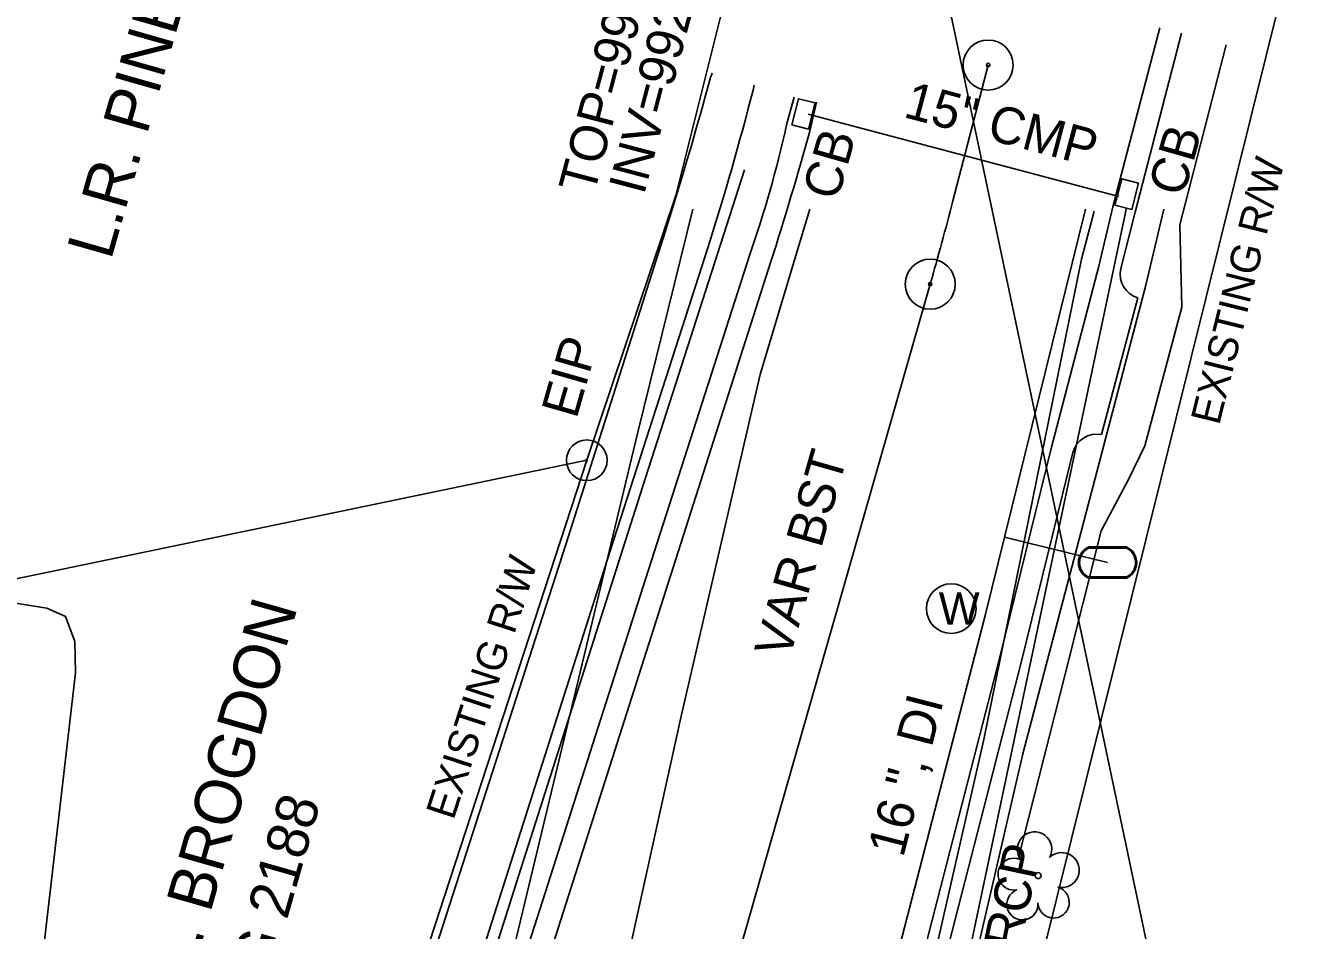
# Model space of a CAD drawing. Extents: x 1614611 to 1617571, y 898867 to 905462.
# Drawn here: x 1615980.3 to 1616119.3, y 905031.2 to 905129.2 of the extents above; entities that cross this region are included whole.
import ezdxf

# ---------------------------------------------------------------- set-up
doc = ezdxf.new("R2010")
doc.units = 0
for name, color, linetype in [('Exist Boundary Watershed Residential C 05', 7, 'Continuous'), ('Exist Drainage Structure Drop Inlet CELL', 7, 'Continuous'), ('Exist Horizontal Alignment Tick Label', 7, 'Continuous'), ('Exist Plan Preparation Watershed Yellow', 7, 'Continuous'), ('Exist Right of Way Line Text', 7, 'Continuous'), ('Exist Roads EOP Text', 7, 'Continuous'), ('Exist Structure Minor Catch Basin Top Elevation', 7, 'Continuous'), ('Exist Structure Minor Pipes CMP 15 Inch Invert', 7, 'Continuous'), ('Exist Survey Centerline Point CELL', 7, 'Continuous'), ('Exist Utilities Gas UG Line SUE LOS B', 7, 'Continuous'), ('Exist Utilities Telephone UG Cable SUE LOS B', 7, 'Continuous'), ('Exist Utilities Telephone UG FO SUE LOS B', 7, 'Continuous'), ('Exist Utilities Telephone UG FO SUE LOS C', 7, 'Continuous'), ('Exist Utilities Water Manhole CELL', 7, 'Continuous'), ('Exist Utilities Water UG Line SUE LOS B', 7, 'Continuous'), ('Exist Utilities Water UG Line SUE LOS B Text', 7, 'Continuous'), ('Exist Vegetation Hedge Row', 7, 'Continuous'), ('Exist Vegetation Tree CELL', 7, 'Continuous'), ('Prop Drainage Structure Catch Basin Open Throat 4 CELL', 7, 'Continuous'), ('Prop Drainage Structure Drop Inlet Grate 3 Narrow Slots and Sag Grates 840 24 CELL', 7, 'Continuous'), ('Prop Drainage Structure Pipe Alternate 30in Label', 7, 'Continuous'), ('Prop Drainage Structure Pipe Removal', 7, 'Continuous'), ('Prop Drainage Structure Pipe Removal Label', 7, 'Continuous'), ('Prop Earthen Structure Head Ditch Label', 7, 'Continuous'), ('Prop Easement Permanent Drainage', 7, 'Continuous'), ('Prop Erosion Embankment Toe Protection with Rip Rap 1 Detail CELL', 7, 'Continuous'), ('Prop Erosion Embankment Toe Protection with Rip Rap 2 Detail CELL', 7, 'Continuous'), ('Prop Plan Preparation Table Ditch Data CELL', 7, 'Continuous'), ('Prop SS Transition Line', 7, 'Continuous'), ('Raster_Level_2', 7, 'Continuous'), ('Scratch_Level_1', 7, 'Continuous'), ('Scratch_Level_9', 7, 'Continuous')]:
    doc.layers.add(name, color=color, linetype=linetype)

# ---------------------------------------------------------------- blocks, each defined once
blk = doc.blocks.new('EXIST PROPERTY IRON PIN')
at = {"layer": 'Exist Plan Preparation Watershed Yellow'}
for radius in [0.0441, 0.00141]:
    blk.add_circle((0, 0), radius, dxfattribs=at)
blk = doc.blocks.new('EXIST SURVEY CENTERLINE POINT')
at = {"layer": 'Exist Survey Centerline Point CELL'}
for radius in [0.0542, 0.00375]:
    blk.add_circle((0, 0), radius, dxfattribs=at)
blk = doc.blocks.new('EXIST UTILITIES WATER METER')
at = {"layer": 'Prop SS Transition Line'}
blk.add_line((0, 0), (0, 0), dxfattribs=at)
for points in [[(-0.0408, 0.034), (0.0408, 0.034)], [(-0.0408, 0.0312), (0.0408, 0.0312)], [(0.0408, -0.0312), (-0.0413, -0.0312)], [(0.0408, -0.034), (-0.0413, -0.034)]]:
    blk.add_lwpolyline(points, dxfattribs=at)
for centre, radius, start, end in [((-0.0261, -0.0001), 0.0371, 113.178, 245.9794), ((-0.0259, -0.0001), 0.0347, 115.3009, 243.7824), ((0.0259, 0), 0.0371, 293.6483, 66.3084), ((0.0261, 0), 0.0345, 295.1272, 64.8728)]:
    blk.add_arc(centre, radius, start, end, dxfattribs=at)

msp = doc.modelspace()

# ---------------------------------------------------------------- linework, layer by layer
at = {"layer": 'Exist Boundary Watershed Residential C 05'}
for p, q in [((1616062.74, 905118.42), (1616063.56, 905121.42)), ((1616100.79, 905099.68), (1616096.85, 905084.86))]:
    msp.add_line(p, q, dxfattribs=at)
for points in [[(1616105.53, 905128.35), (1616100.51, 905108.96), (1616098.92, 905102.72)], [(1616021.47, 904987.52), (1616034.3, 905028.01), (1616047.78, 905070.22), (1616058.75, 905104.37)], [(1616093.75, 905082.91), (1616088.18, 905060.31), (1616077.29, 905017.86), (1616071.68, 904995.91)]]:
    msp.add_lwpolyline(points, dxfattribs=at)
for centre, major_axis, ratio, start_param, end_param in [((1615957.03, 905140.84), (30.53, 108.2), 0.961022, 4.645902, 4.775904), ((1616101.52, 905102.23), (-1.47, -2.2), 0.998611, 5.111019, 6.592575), ((1616096.33, 905082.22), (1.61, 2.17), 0.986986, 0.451026, 1.945112)]:
    msp.add_ellipse(centre, major_axis=major_axis, ratio=ratio, start_param=start_param, end_param=end_param, dxfattribs=at)
at = {"layer": 'Exist Utilities Gas UG Line SUE LOS B'}
msp.add_lwpolyline([(1616008.07, 904526.35), (1616004.5, 904556.45), (1616000.8, 904594.05), (1615997.92, 904620.35), (1615995.31, 904658.21), (1615994.57, 904671.15), (1615993.49, 904694.5), (1615993.22, 904733.75), (1615992.95, 904745.1), (1615994.07, 904787.68), (1615994.9, 904804.63), (1615996.12, 904832.64), (1615999.45, 904859.38), (1616007.42, 904913.09), (1616015.15, 904953.86), (1616027.47, 905003.13), (1616033.5, 905030.42), (1616046.64, 905085.14), (1616052.58, 905109.27)], dxfattribs=at)
at = {"layer": 'Exist Utilities Telephone UG Cable SUE LOS B'}
msp.add_line((1616063.65, 905103.92), (1616065.26, 905109.28), dxfattribs=at)
msp.add_lwpolyline([(1616000.59, 904958.72), (1616007.72, 904955.73), (1616012.67, 904953.3), (1616014.46, 904950.79), (1616016.39, 904946.13), (1616019.85, 904942.35), (1616024.71, 904941.54), (1616026.38, 904942.55), (1616027.24, 904945.45), (1616036.99, 904989.37), (1616051.33, 905054.35), (1616059.9, 905091.39), (1616063.65, 905103.92)], dxfattribs=at)
at = {"layer": 'Exist Utilities Telephone UG FO SUE LOS B'}
for points in [[(1616059.87, 904500.59), (1616050.65, 904559.97), (1616045.89, 904607.9), (1616045.92, 904641.06), (1616046.13, 904665.79), (1616046.08, 904684.35), (1616045.95, 904702.63), (1616046.43, 904719.24), (1616048.59, 904741.9), (1616047.87, 904770.66), (1616048.26, 904814.21), (1616052.64, 904839.37), (1616053.12, 904862.4), (1616054.68, 904879.58), (1616056.99, 904907.96), (1616065.53, 904953.89), (1616075.57, 904995.03), (1616088.33, 905050.27), (1616101.66, 905101.05), (1616103.63, 905109.27)], [(1616056.71, 904499.76), (1616046.9, 904559.71), (1616040.02, 904608.14), (1616037.39, 904639.63), (1616037.34, 904667.91), (1616042.38, 904684.44), (1616043.27, 904708.95), (1616043.41, 904719.76), (1616041.91, 904740.07), (1616040.77, 904762.99), (1616045.46, 904814.92), (1616049.8, 904838.86), (1616051.46, 904862.42), (1616049.82, 904880.18), (1616052.35, 904908.26), (1616061.41, 904955.15), (1616071.43, 904996.22), (1616084.1, 905051.84), (1616094.7, 905103.85), (1616096.08, 905109.05)]]:
    msp.add_lwpolyline(points, dxfattribs=at)
at = {"layer": 'Exist Utilities Telephone UG FO SUE LOS C'}
msp.add_lwpolyline([(1615987.93, 904892.64), (1616033.7, 905037.04), (1616047.18, 905079.26), (1616058.19, 905113.53)], dxfattribs=at)
at = {"layer": 'Exist Utilities Water Manhole CELL'}
msp.add_line((1616080.58, 905066.01), (1616080.58, 905066.01), dxfattribs=at)
msp.add_circle((1616080.58, 905066.01), 2.69, dxfattribs=at)
at = {"layer": 'Exist Utilities Water UG Line SUE LOS B'}
msp.add_line((1616097.52, 905071), (1616086.34, 905073.76), dxfattribs=at)
msp.add_lwpolyline([(1616045.84, 904527.76), (1616030.28, 904669.9), (1616029.26, 904727.11), (1616030.38, 904770.03), (1616033.26, 904816.5), (1616037.8, 904853.55), (1616057.25, 904960.81), (1616084.24, 905065.26), (1616095.12, 905109.27)], dxfattribs=at)
at = {"layer": 'Exist Vegetation Hedge Row'}
msp.add_lwpolyline([(1615979.22, 905066.59), (1615982.61, 905066.07), (1615984.65, 905065.14), (1615985.63, 905062.46), (1615985.73, 905059.05), (1615982.36, 905030.04)], dxfattribs=at)
at = {"layer": 'Exist Vegetation Tree CELL'}
msp.add_line((1616090, 905037.09), (1616090, 905037.09), dxfattribs=at)
msp.add_circle((1616090, 905037.09), 0.326, dxfattribs=at)
for centre, radius, start, end in [((1616089.61, 905039.96), 1.86, 330.1651, 219.7134), ((1616087.39, 905037.24), 1.73, 62.6636, 279.3457), ((1616092.55, 905037.68), 1.9, 257.1011, 134.1999), ((1616088.29, 905033.97), 1.69, 111.5671, 6.231), ((1616091.67, 905034.19), 1.7, 181.2822, 74.56)]:
    msp.add_arc(centre, radius, start, end, dxfattribs=at)
at = {"layer": 'Prop Drainage Structure Catch Basin Open Throat 4 CELL'}
for points in [[(1616065.86, 905120.81), (1616065.11, 905117.95), (1616063.33, 905118.41), (1616064.05, 905121.24), (1616065.86, 905120.81)], [(1616100.87, 905112.09), (1616099.07, 905112.58), (1616098.32, 905109.71), (1616100.14, 905109.24), (1616100.87, 905112.09)]]:
    msp.add_lwpolyline(points, dxfattribs=at)
at = {"layer": 'Prop Drainage Structure Pipe Alternate 30in Label'}
msp.add_line((1615830.77, 905038.35), (1616041.1, 905082.08), dxfattribs=at)
at = {"layer": 'Prop Earthen Structure Head Ditch Label'}
for p, q in [((1616010.65, 905462.23), (1616993.32, 900797.76)), ((1616126.89, 905175.06), (1616076.27, 904971.21)), ((1616050.74, 905110.75), (1616064.26, 905164.93)), ((1616041.1, 905082.08), (1616050.74, 905110.75))]:
    msp.add_line(p, q, dxfattribs=at)
msp.add_lwpolyline([(1616009.85, 904983.87), (1616021.16, 905021.02), (1616041.1, 905082.08)], dxfattribs=at)
at = {"layer": 'Prop Erosion Embankment Toe Protection with Rip Rap 1 Detail CELL'}
msp.add_line((1616065.1, 905119.57), (1616098.74, 905110.66), dxfattribs=at)
at = {"layer": 'Prop Plan Preparation Table Ditch Data CELL'}
msp.add_line((1616099.57, 905109.44), (1616043.61, 904844.49), dxfattribs=at)
at = {"layer": 'Raster_Level_2'}
for p, q in [((1616080.76, 905110.17), (1616084.58, 905124.9)), ((1616043.89, 904980.73), (1616078.31, 905101.16))]:
    msp.add_line(p, q, dxfattribs=at)
msp.add_arc((1615711.04, 905206.13), 381.97, 344.05, 345.45, dxfattribs=at)
at = {"layer": 'Scratch_Level_1'}
for p, q in [((1616054.67, 905124.02), (1616054.56, 905123.7)), ((1616059.24, 905122.7), (1616059.13, 905122.19))]:
    msp.add_line(p, q, dxfattribs=at)
for points in [[(1616110.38, 905127.07), (1616105.33, 905107.58), (1616105.55, 905098.68), (1616101.55, 905083.64), (1616099.8, 905079.99), (1616096.81, 905074.42), (1616092.94, 905058.9), (1616087.86, 905039.02)], [(1616049.6, 905106.84), (1616038.82, 905072.97), (1616025.16, 905030.54), (1616016.89, 905004.54)], [(1616054.26, 905105.21), (1616043.35, 905071.38), (1616029.77, 905028.75), (1616021.42, 905002.83)]]:
    msp.add_lwpolyline(points, dxfattribs=at)
for centre, major_axis, ratio, start_param, end_param in [((1615644.52, 905234.89), (148.61, 399), 0.997775, 4.762645, 4.803928), ((1615720.36, 905209.98), (102.05, 337.86), 0.991548, 4.701773, 4.751813)]:
    msp.add_ellipse(centre, major_axis=major_axis, ratio=ratio, start_param=start_param, end_param=end_param, dxfattribs=at)
at = {"layer": 'Scratch_Level_9'}
msp.add_line((1616065.25, 905117.72), (1616066, 905120.88), dxfattribs=at)
for points in [[(1616103.17, 905128.92), (1616098.1, 905109.55), (1616096.56, 905103.11), (1616091.42, 905083.36), (1616085.88, 905060.88), (1616074.99, 905018.5), (1616069.5, 904996.25)], [(1616023.78, 904986.91), (1616036.71, 905027.3), (1616050.21, 905069.67), (1616061.04, 905103.6)]]:
    msp.add_lwpolyline(points, dxfattribs=at)
msp.add_ellipse((1615729.42, 905209.84), major_axis=(105.76, 344.46), ratio=0.966406, start_param=4.700669, end_param=4.741545, dxfattribs=at)

# ---------------------------------------------------------------- block references
at = {"layer": 'Exist Horizontal Alignment Tick Label', "xscale": 50, "yscale": 50, "rotation": 1.7967031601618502e-12}
for p in [(1616084.58, 905124.9), (1616078.31, 905101.16)]:
    msp.add_blockref('EXIST SURVEY CENTERLINE POINT', p, dxfattribs=at)
at = {"layer": 'Exist Plan Preparation Watershed Yellow', "xscale": 50, "yscale": 50}
msp.add_blockref('EXIST PROPERTY IRON PIN', (1616041.1, 905082.08), dxfattribs=at)
at = {"layer": 'Prop SS Transition Line', "xscale": 50, "yscale": 50}
msp.add_blockref('EXIST UTILITIES WATER METER', (1616097.52, 905071), dxfattribs=at)

# ---------------------------------------------------------------- texts
at = {"layer": 'Exist Drainage Structure Drop Inlet CELL'}
msp.add_text('EIP', height=4, rotation=74.05, dxfattribs=at).set_placement((1616039.98, 905086.47))
at = {"layer": 'Exist Right of Way Line Text'}
for rotation, p in [(76.0559, (1616109.6, 905085.78)), (71.9131, (1616026.66, 905043.01))]:
    msp.add_text('EXISTING R/W', height=3.2, rotation=rotation, dxfattribs=at).set_placement(p)
at = {"layer": 'Exist Roads EOP Text'}
msp.add_text('VAR BST', height=4, rotation=74.05, dxfattribs=at).set_placement((1616063.05, 905060.45))
at = {"layer": 'Exist Structure Minor Catch Basin Top Elevation'}
msp.add_text("TOP=994.86'", height=4, rotation=75.184, dxfattribs=at).set_placement((1616041.88, 905110.75))
at = {"layer": 'Exist Structure Minor Pipes CMP 15 Inch Invert'}
msp.add_text("INV=992.34'", height=4, rotation=75.184, dxfattribs=at).set_placement((1616047.29, 905110.72))
at = {"layer": 'Exist Utilities Water Manhole CELL'}
msp.add_text('W', height=3.5, dxfattribs=at).set_placement((1616079.23, 905064.26))
at = {"layer": 'Exist Utilities Water UG Line SUE LOS B Text'}
msp.add_text('16 ", DI', height=4, rotation=75.515, dxfattribs=at).set_placement((1616075.37, 905038.95))
at = {"layer": 'Prop Drainage Structure Drop Inlet Grate 3 Narrow Slots and Sag Grates 840 24 CELL'}
msp.add_text('15" CMP', height=4, rotation=345.1687, dxfattribs=at).set_placement((1616075.28, 905119.29))
at = {"layer": 'Prop Drainage Structure Pipe Removal'}
for s, p in [('L.R. PINE RIDGE ASSOCIATES, LLC.', (1615989.55, 905103.67)), ('GREGORY L. BROGDON', (1615988.36, 904991.15))]:
    msp.add_text(s, height=5, rotation=74.05, dxfattribs=at).set_placement(p)
at = {"layer": 'Prop Drainage Structure Pipe Removal Label'}
msp.add_text('DB 3309 PG 2188', height=4.5, rotation=74.05, dxfattribs=at).set_placement((1615998.87, 904998.12))
at = {"layer": 'Prop Easement Permanent Drainage'}
for p in [(1616068.25, 905110.08), (1616105.72, 905110.51)]:
    msp.add_text('CB', height=4, rotation=74.05, dxfattribs=at).set_placement(p)
at = {"layer": 'Prop Erosion Embankment Toe Protection with Rip Rap 2 Detail CELL'}
msp.add_text('15" RCP', height=4, rotation=78.0742, dxfattribs=at).set_placement((1616086.07, 905019.86))

doc.saveas('drawing.dxf')
